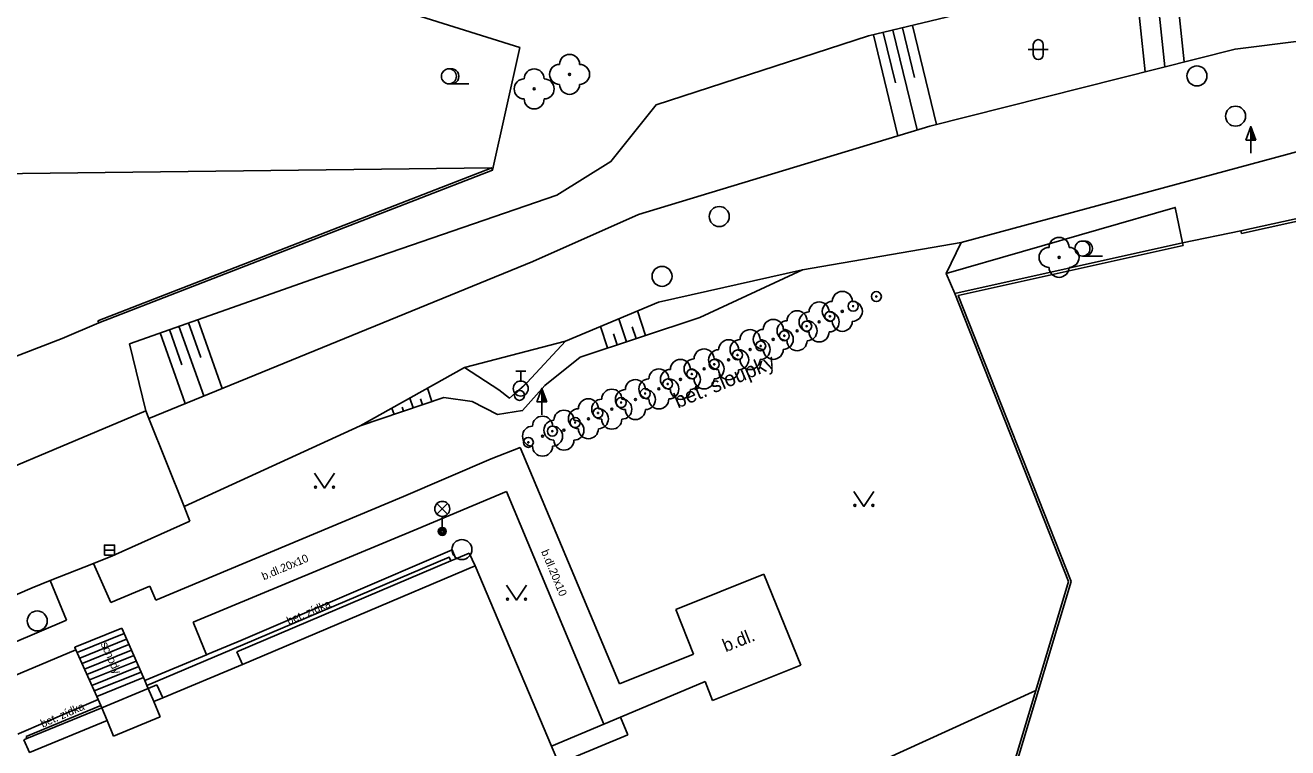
# Model space of a CAD drawing. Extents: x -598233 to -596890, y -1157848 to -1156431.
# Drawn here: x -597856.2 to -597793.1, y -1157021.3 to -1156985.2 of the extents above; entities that cross this region are included whole.
import ezdxf

# ---------------------------------------------------------------- set-up
doc = ezdxf.new("R2010")
doc.units = 0
for name, color, linetype in [('Level 10', 7, 'Continuous'), ('Level 11', 7, 'Continuous'), ('Level 14', 7, 'Continuous'), ('Level 15', 7, 'Continuous'), ('Level 21', 7, 'Continuous'), ('Level 22', 7, 'Continuous'), ('Level 23', 7, 'Continuous'), ('Level 25', 7, 'Continuous'), ('Level 27', 7, 'Continuous'), ('Level 28', 7, 'Continuous'), ('Level 33', 7, 'Continuous'), ('Level 36', 7, 'Continuous'), ('Level 40', 7, 'Continuous'), ('Level 42', 7, 'Continuous'), ('Level 5', 7, 'Continuous'), ('Level 6', 7, 'Continuous'), ('Level 7', 7, 'Continuous'), ('Level 8', 7, 'Continuous')]:
    doc.layers.add(name, color=color, linetype=linetype)

msp = doc.modelspace()

# ---------------------------------------------------------------- linework, layer by layer
at = {"layer": 'Level 10'}
for points in [[(-597850.2, -1157004.49), (-597885.05, -1157019.2)], [(-597848, -1157010.01), (-597848.29, -1157009.28), (-597850.05, -1157004.87), (-597850.2, -1157004.49)], [(-597848, -1157010.01), (-597851.87, -1157011.74), (-597852.82, -1157012.12)], [(-597859.56, -1157014.92), (-597855.88, -1157013.35), (-597854.98, -1157012.97), (-597852.82, -1157012.12)]]:
    msp.add_lwpolyline(points, dxfattribs=at)
at = {"layer": 'Level 11'}
for points in [[(-597850.05, -1157004.87), (-597830.86, -1156997.02), (-597825.58, -1156994.68), (-597811.03, -1156990.26), (-597795.77, -1156986.41), (-597785.69, -1156985.15), (-597773.3, -1156982.65), (-597766.8, -1156982.2), (-597764.99, -1156980.53), (-597762.99, -1156978.91), (-597762.08, -1156976.99)], [(-597848.29, -1157009.28), (-597839.49, -1157005.25), (-597834.28, -1157002.32), (-597829.24, -1157001.01), (-597824.58, -1156999.06), (-597817.39, -1156997.45), (-597809.46, -1156996.07), (-597784.88, -1156989.42), (-597774.19, -1156987.51), (-597763.56, -1156985.35), (-597759.73, -1156983.2), (-597752.26, -1156977.33)], [(-597851.02, -1157001.14), (-597850.2, -1157004.49)], [(-597832.95, -1157006.9), (-597831.5, -1157006.32)], [(-597831.5, -1157006.32), (-597826.53, -1157018.14)], [(-597837.33, -1157008.77), (-597832.95, -1157006.9)], [(-597849.7, -1157013.96), (-597837.33, -1157008.77)], [(-597832.18, -1157008.52), (-597836.67, -1157010.41)], [(-597827.32, -1157020.16), (-597832.18, -1157008.52)], [(-597836.67, -1157010.41), (-597847.84, -1157015.06)], [(-597834.9, -1157011.44), (-597845.45, -1157015.97)], [(-597834.71, -1157011.89), (-597834.9, -1157011.44)], [(-597852.82, -1157012.12), (-597851.95, -1157014.08)], [(-597834.97, -1157012), (-597835.05, -1157011.81), (-597845.36, -1157016.2)], [(-597823.72, -1157014.42), (-597819.32, -1157012.66)], [(-597819.32, -1157012.66), (-597817.47, -1157017.21)], [(-597854.98, -1157012.97), (-597854.17, -1157014.96)], [(-597851.95, -1157014.08), (-597850.01, -1157013.26)], [(-597850.01, -1157013.26), (-597849.7, -1157013.96)], [(-597822.83, -1157016.66), (-597823.72, -1157014.42)], [(-597854.17, -1157014.96), (-597859.54, -1157017.24)], [(-597851.41, -1157015.36), (-597853.76, -1157016.31)], [(-597850.08, -1157018.38), (-597850.15, -1157018.22), (-597850.26, -1157017.97), (-597850.32, -1157017.83), (-597851.41, -1157015.36)], [(-597847.84, -1157015.06), (-597847.17, -1157016.69)], [(-597851.29, -1157015.63), (-597853.64, -1157016.58)], [(-597851.17, -1157015.91), (-597853.51, -1157016.86)], [(-597850.26, -1157017.97), (-597847.17, -1157016.69), (-597847.1, -1157016.66), (-597845.45, -1157015.97)], [(-597853.7, -1157016.45), (-597885.51, -1157029.86)], [(-597853.76, -1157016.31), (-597853.75, -1157016.33), (-597853.7, -1157016.45), (-597852.65, -1157018.78), (-597852.59, -1157018.92), (-597852.45, -1157019.23), (-597852.4, -1157019.34)], [(-597851.05, -1157016.18), (-597853.39, -1157017.13)], [(-597850.92, -1157016.46), (-597853.27, -1157017.41)], [(-597850.15, -1157018.22), (-597845.36, -1157016.2)], [(-597826.53, -1157018.14), (-597822.83, -1157016.66)], [(-597850.8, -1157016.73), (-597853.15, -1157017.68)], [(-597850.68, -1157017.01), (-597853.02, -1157017.95)], [(-597850.56, -1157017.28), (-597852.9, -1157018.23)], [(-597817.47, -1157017.21), (-597821.88, -1157018.97)], [(-597850.44, -1157017.56), (-597852.78, -1157018.5)], [(-597850.32, -1157017.83), (-597852.65, -1157018.78)], [(-597849.81, -1157019.02), (-597850.08, -1157018.38)], [(-597822.26, -1157018.03), (-597826.49, -1157019.81), (-597827.32, -1157020.16)], [(-597821.88, -1157018.97), (-597822.26, -1157018.03)], [(-597856.6, -1157020.66), (-597856.54, -1157020.63), (-597852.59, -1157018.92)], [(-597849.81, -1157019.02), (-597849.49, -1157019.8)], [(-597852.45, -1157019.23), (-597856.19, -1157020.78)], [(-597852.4, -1157019.34), (-597852.14, -1157019.98)], [(-597826.12, -1157020.7), (-597826.49, -1157019.81)], [(-597852.14, -1157019.98), (-597851.82, -1157020.76)], [(-597827.32, -1157020.16), (-597829.94, -1157021.26)], [(-597856.15, -1157020.88), (-597856.19, -1157020.78)], [(-597828.88, -1157021.84), (-597826.12, -1157020.7)]]:
    msp.add_lwpolyline(points, dxfattribs=at)
at = {"layer": 'Level 14'}
for points in [[(-597851.02, -1157001.14), (-597841.63, -1156997.82), (-597829.66, -1156993.71), (-597826.96, -1156992.03), (-597824.71, -1156989.2), (-597814.09, -1156985.75), (-597802.82, -1156983.02), (-597790.07, -1156981.68), (-597777.21, -1156980.66)], [(-597839.49, -1157005.25), (-597835.31, -1157003.82), (-597833.89, -1157004.02), (-597832.63, -1157004.67), (-597831.38, -1157004.48), (-597830.26, -1157003.23), (-597828.5, -1157001.81), (-597822.52, -1156999.82), (-597817.39, -1156997.45)], [(-597829.24, -1157001.01), (-597831.15, -1157003.07), (-597832.03, -1157003.86), (-597832.56, -1157003.44), (-597834.28, -1157002.32)], [(-597805.73, -1157018.47), (-597826.33, -1157027.87)]]:
    msp.add_lwpolyline(points, dxfattribs=at)
at = {"layer": 'Level 15'}
for points in [[(-597798.78, -1156982.6), (-597798.31, -1156987.05)], [(-597800.77, -1156982.8), (-597800.27, -1156987.54)], [(-597799.77, -1156982.7), (-597799.29, -1156987.3)], [(-597813.85, -1156985.69), (-597812.62, -1156990.74)], [(-597813.36, -1156985.57), (-597812.75, -1156988.09)], [(-597812.88, -1156985.46), (-597811.66, -1156990.45)], [(-597812.39, -1156985.34), (-597811.79, -1156987.82)], [(-597811.9, -1156985.22), (-597810.7, -1156990.18)], [(-597825.23, -1157000.72), (-597825.63, -1156999.5)], [(-597848.55, -1157000.26), (-597847.31, -1157003.75)], [(-597848.07, -1157000.1), (-597847.46, -1157001.83)], [(-597847.6, -1156999.93), (-597846.39, -1157003.37)], [(-597827.13, -1157001.35), (-597827.48, -1157000.28)], [(-597826.18, -1157001.04), (-597826.56, -1156999.89)], [(-597849.49, -1157000.6), (-597848.24, -1157004.13)], [(-597849.02, -1157000.43), (-597848.4, -1157002.19)], [(-597826.65, -1157001.19), (-597826.84, -1157000.64)], [(-597825.7, -1157000.88), (-597825.9, -1157000.29)], [(-597835.91, -1157004.02), (-597836.13, -1157003.36)], [(-597836.85, -1157004.35), (-597837.02, -1157003.86)], [(-597836.38, -1157004.19), (-597836.48, -1157003.9)], [(-597837.8, -1157004.67), (-597837.91, -1157004.36)], [(-597837.33, -1157004.51), (-597837.39, -1157004.31)]]:
    msp.add_lwpolyline(points, dxfattribs=at)
at = {"layer": 'Level 21'}
for points in [[(-597839.76, -1156983.72), (-597831.52, -1156986.33)], [(-597809.77, -1156998.63), (-597810.21, -1156997.63), (-597798.76, -1156994.32), (-597798.4, -1156996.1)]]:
    msp.add_lwpolyline(points, dxfattribs=at)
at = {"layer": 'Level 22'}
for centre in [(-597829.03, -1156987.67), (-597830.8, -1156988.4), (-597804.57, -1156996.82), (-597815.4, -1156999.52), (-597816.56, -1157000.05), (-597818.85, -1157000.92), (-597817.66, -1157000.49), (-597820.01, -1157001.43), (-597821.08, -1157001.94), (-597822.31, -1157002.4), (-597824.57, -1157003.4), (-597823.49, -1157002.92), (-597825.74, -1157003.93), (-597826.92, -1157004.41), (-597828.09, -1157004.89), (-597830.38, -1157005.76), (-597829.31, -1157005.46)]:
    msp.add_circle(centre, 0.05, dxfattribs=at)
for centre, start, end in [((-597829.03, -1156987.17), 0, 180), ((-597830.8, -1156987.9), 0, 180), ((-597829.53, -1156987.67), 90, 270), ((-597828.53, -1156987.67), 270, 90), ((-597831.3, -1156988.4), 90, 270), ((-597830.3, -1156988.4), 270, 90), ((-597829.03, -1156988.17), 180, 0), ((-597830.8, -1156988.9), 180, 0), ((-597804.57, -1156996.32), 0, 180), ((-597805.07, -1156996.82), 90, 270), ((-597804.07, -1156996.82), 270, 90), ((-597804.57, -1156997.32), 180, 0), ((-597815.9, -1156999.52), 90, 270), ((-597815.4, -1156999.02), 0, 180), ((-597814.9, -1156999.52), 270, 90), ((-597817.66, -1156999.99), 0, 180), ((-597817.06, -1157000.05), 90, 270), ((-597816.56, -1156999.55), 0, 180), ((-597816.06, -1157000.05), 270, 90), ((-597818.85, -1157000.42), 0, 180), ((-597818.16, -1157000.49), 90, 270), ((-597817.16, -1157000.49), 270, 90), ((-597815.4, -1157000.02), 180, 0), ((-597820.01, -1157000.93), 0, 180), ((-597819.35, -1157000.92), 90, 270), ((-597818.35, -1157000.92), 270, 90), ((-597816.56, -1157000.55), 180, 0), ((-597822.31, -1157001.9), 0, 180), ((-597821.58, -1157001.94), 90, 270), ((-597821.08, -1157001.44), 0, 180), ((-597820.51, -1157001.43), 90, 270), ((-597820.58, -1157001.94), 270, 90), ((-597819.51, -1157001.43), 270, 90), ((-597818.85, -1157001.42), 180, 0), ((-597817.66, -1157000.99), 180, 0), ((-597823.49, -1157002.42), 0, 180), ((-597822.81, -1157002.4), 90, 270), ((-597821.81, -1157002.4), 270, 90), ((-597820.01, -1157001.93), 180, 0), ((-597824.57, -1157002.9), 0, 180), ((-597823.99, -1157002.92), 90, 270), ((-597822.99, -1157002.92), 270, 90), ((-597821.08, -1157002.44), 180, 0), ((-597826.92, -1157003.91), 0, 180), ((-597826.24, -1157003.93), 90, 270), ((-597825.74, -1157003.43), 0, 180), ((-597825.07, -1157003.4), 90, 270), ((-597825.24, -1157003.93), 270, 90), ((-597824.07, -1157003.4), 270, 90), ((-597823.49, -1157003.42), 180, 0), ((-597822.31, -1157002.9), 180, 0), ((-597828.09, -1157004.39), 0, 180), ((-597827.42, -1157004.41), 90, 270), ((-597826.42, -1157004.41), 270, 90), ((-597824.57, -1157003.9), 180, 0), ((-597829.31, -1157004.96), 0, 180), ((-597828.59, -1157004.89), 90, 270), ((-597827.59, -1157004.89), 270, 90), ((-597825.74, -1157004.43), 180, 0), ((-597830.88, -1157005.76), 90, 270), ((-597830.38, -1157005.26), 0, 180), ((-597829.81, -1157005.46), 90, 270), ((-597829.88, -1157005.76), 270, 90), ((-597828.81, -1157005.46), 270, 90), ((-597826.92, -1157004.91), 180, 0), ((-597829.31, -1157005.96), 180, 0), ((-597828.09, -1157005.39), 180, 0), ((-597830.38, -1157006.26), 180, 0)]:
    msp.add_arc(centre, 0.5, start, end, dxfattribs=at)
at = {"layer": 'Level 23'}
msp.add_lwpolyline([(-597810.21, -1156997.63), (-597809.46, -1156996.07)], dxfattribs=at)
at = {"layer": 'Level 25'}
for p, q in [((-597795.242, -1156990.958), (-597794.99, -1156990.284)), ((-597794.99, -1156990.958), (-597795.242, -1156990.958)), ((-597794.99, -1156991.61), (-597794.99, -1156990.96)), ((-597830.672, -1157004.048), (-597830.42, -1157003.374)), ((-597830.42, -1157004.048), (-597830.672, -1157004.048)), ((-597830.42, -1157004.7), (-597830.42, -1157004.05))]:
    msp.add_line(p, q, dxfattribs=at)
for points in [[(-597794.74, -1156990.96), (-597794.99, -1156990.96), (-597794.99, -1156990.284), (-597794.99, -1156990.284)], [(-597794.797, -1156990.92), (-597794.95, -1156990.92), (-597794.95, -1156990.507)], [(-597794.855, -1156990.88), (-597794.91, -1156990.88), (-597794.91, -1156990.731)], [(-597830.17, -1157004.05), (-597830.42, -1157004.05), (-597830.42, -1157003.374), (-597830.42, -1157003.374)], [(-597830.227, -1157004.01), (-597830.38, -1157004.01), (-597830.38, -1157003.597)], [(-597830.285, -1157003.97), (-597830.34, -1157003.97), (-597830.34, -1157003.821)]]:
    msp.add_lwpolyline(points, close=True, dxfattribs=at)
for centre, radius in [((-597814.86, -1156999.26), 0.25), ((-597813.7, -1156998.78), 0.25), ((-597813.7, -1156998.78), 0.0303), ((-597816.02, -1156999.77), 0.25), ((-597814.86, -1156999.26), 0.0303), ((-597817.18, -1157000.26), 0.25), ((-597817.18, -1157000.26), 0.0303), ((-597816.02, -1156999.77), 0.0303), ((-597818.3, -1157000.74), 0.25), ((-597818.3, -1157000.74), 0.0303), ((-597820.64, -1157001.7), 0.25), ((-597819.48, -1157001.25), 0.25), ((-597819.48, -1157001.25), 0.0303), ((-597821.8, -1157002.17), 0.25), ((-597821.8, -1157002.17), 0.0303), ((-597820.64, -1157001.7), 0.0303), ((-597822.92, -1157002.65), 0.25), ((-597822.92, -1157002.65), 0.0303), ((-597825.25, -1157003.63), 0.25), ((-597824.13, -1157003.15), 0.25), ((-597824.13, -1157003.15), 0.0303), ((-597826.45, -1157004.08), 0.25), ((-597826.45, -1157004.08), 0.0303), ((-597825.25, -1157003.63), 0.0303), ((-597827.61, -1157004.6), 0.25), ((-597827.61, -1157004.6), 0.0303), ((-597829.89, -1157005.51), 0.25), ((-597828.75, -1157005.08), 0.25), ((-597828.75, -1157005.08), 0.0303), ((-597831.09, -1157006.07), 0.25), ((-597829.89, -1157005.51), 0.0303), ((-597831.09, -1157006.07), 0.0303)]:
    msp.add_circle(centre, radius, dxfattribs=at)
at = {"layer": 'Level 27'}
msp.add_line((-597852.27, -1157011.46), (-597851.77, -1157011.46), dxfattribs=at)
msp.add_lwpolyline([(-597852.27, -1157011.71), (-597851.77, -1157011.71), (-597851.77, -1157011.21), (-597852.27, -1157011.21)], close=True, dxfattribs=at)
for centre in [(-597797.68, -1156987.75), (-597795.75, -1156989.76), (-597821.55, -1156994.78), (-597824.41, -1156997.77), (-597834.41, -1157011.43), (-597855.63, -1157015)]:
    msp.add_circle(centre, 0.5, dxfattribs=at)
at = {"layer": 'Level 28'}
for p, q in [((-597831.7199, -1157002.505), (-597831.2199, -1157002.505)), ((-597831.4699, -1157003.005), (-597831.4699, -1157002.505)), ((-597831.7279, -1157003.652), (-597831.1979, -1157003.122))]:
    msp.add_line(p, q, dxfattribs=at)
for centre, radius in [((-597831.4699, -1157003.38), 0.375), ((-597831.53, -1157003.7199), 0.25)]:
    msp.add_circle(centre, radius, dxfattribs=at)
at = {"layer": 'Level 33'}
for p, q in [((-597835.655, -1157009.66), (-597835.125, -1157009.13)), ((-597835.655, -1157009.13), (-597835.125, -1157009.66)), ((-597835.39, -1157009.77), (-597835.39, -1157010.52))]:
    msp.add_line(p, q, dxfattribs=at)
for centre, radius in [((-597835.39, -1157009.395), 0.375), ((-597835.39, -1157010.52), 0.2), ((-597835.39, -1157010.52), 0.1445), ((-597835.39, -1157010.52), 0.0876)]:
    msp.add_circle(centre, radius, dxfattribs=at)
at = {"layer": 'Level 36'}
for p, q in [((-597805.856, -1156986.186), (-597805.856, -1156986.686)), ((-597805.356, -1156986.186), (-597805.356, -1156986.686)), ((-597806.106, -1156986.436), (-597805.106, -1156986.436)), ((-597835.06, -1156988.145), (-597834.06, -1156988.145)), ((-597803.4, -1156996.755), (-597802.4, -1156996.755))]:
    msp.add_line(p, q, dxfattribs=at)
for points in [[(-597841.77, -1157007.61), (-597841.27, -1157008.36), (-597840.77, -1157007.61)], [(-597814.82, -1157008.52), (-597814.32, -1157009.27), (-597813.82, -1157008.52)], [(-597832.18, -1157013.21), (-597831.68, -1157013.96), (-597831.18, -1157013.21)]]:
    msp.add_lwpolyline(points, dxfattribs=at)
for centre, radius in [((-597835.06, -1156987.7696), 0.375), ((-597803.4, -1156996.3796), 0.375), ((-597841.7202, -1157008.3098), 0.05), ((-597840.8208, -1157008.3098), 0.05), ((-597814.7702, -1157009.2198), 0.05), ((-597813.8708, -1157009.2198), 0.05), ((-597832.1302, -1157013.9098), 0.05), ((-597831.2308, -1157013.9098), 0.05)]:
    msp.add_circle(centre, radius, dxfattribs=at)
for centre, radius, start, end in [((-597805.6057, -1156986.1863), 0.25, 0, 180), ((-597805.6057, -1156986.6863), 0.25, 180, 0), ((-597834.935, -1156987.7696), 0.375, 260.405931, 99.594069), ((-597803.275, -1156996.3796), 0.375, 260.405931, 99.594069)]:
    msp.add_arc(centre, radius, start, end, dxfattribs=at)
at = {"layer": 'Level 5'}
for points in [[(-597834.05, -1157011.61), (-597834.71, -1157011.89), (-597834.97, -1157012), (-597845.65, -1157016.54)], [(-597833.75, -1157012.25), (-597834.05, -1157011.61)], [(-597845.37, -1157017.18), (-597833.75, -1157012.25)], [(-597825.56, -1157031.58), (-597829.9, -1157021.35), (-597829.94, -1157021.26), (-597833.75, -1157012.25)], [(-597845.65, -1157016.54), (-597845.37, -1157017.18)], [(-597845.37, -1157017.18), (-597849.36, -1157018.84)], [(-597852.4, -1157019.34), (-597850.08, -1157018.38)], [(-597849.65, -1157018.2), (-597850.08, -1157018.38)], [(-597849.36, -1157018.84), (-597849.65, -1157018.2)], [(-597849.81, -1157019.02), (-597849.36, -1157018.84)], [(-597852.4, -1157019.34), (-597856.15, -1157020.88), (-597856.3, -1157020.94)], [(-597851.82, -1157020.76), (-597849.49, -1157019.8)], [(-597852.14, -1157019.98), (-597856.01, -1157021.57), (-597856.3, -1157020.94)]]:
    msp.add_lwpolyline(points, dxfattribs=at)
at = {"layer": 'Level 6'}
msp.add_lwpolyline([(-597851.82, -1157020.76), (-597849.49, -1157019.8)], dxfattribs=at)
at = {"layer": 'Level 7'}
for points in [[(-597936.86, -1156993.88), (-597872.94, -1156992.83), (-597832.92, -1156992.35)], [(-597852.6, -1156999.99), (-597832.92, -1156992.35)], [(-597832.92, -1156992.35), (-597832.88, -1156992.46), (-597852.56, -1157000.1)], [(-597795.45, -1156995.62), (-597795.48, -1156995.5), (-597786.96, -1156993.63)], [(-597786.93, -1156993.75), (-597795.45, -1156995.62)], [(-597804.1, -1157013.03), (-597809.77, -1156998.63), (-597798.4, -1156996.1)], [(-597803.97, -1157013.02), (-597809.61, -1156998.72), (-597798.37, -1156996.22)], [(-597798.4, -1156996.1), (-597798.37, -1156996.22)], [(-597880.74, -1157011.27), (-597864.98, -1157004.96), (-597854.39, -1157000.87), (-597852.56, -1157000.1)], [(-597852.6, -1156999.99), (-597852.56, -1157000.1)], [(-597812.92, -1157053.29), (-597814.51, -1157047.96), (-597811.26, -1157037), (-597809.39, -1157031.1), (-597803.97, -1157013.02)], [(-597804.1, -1157013.03), (-597805.73, -1157018.47)], [(-597813.02, -1157053.31), (-597813.05, -1157053.2), (-597814.64, -1157047.96), (-597811.37, -1157036.96), (-597809.51, -1157031.07), (-597805.73, -1157018.47)]]:
    msp.add_lwpolyline(points, dxfattribs=at)
at = {"layer": 'Level 8'}
for points in [[(-597831.52, -1156986.33), (-597832.88, -1156992.46)], [(-597795.48, -1156995.5), (-597798.4, -1156996.1)]]:
    msp.add_lwpolyline(points, dxfattribs=at)

# ---------------------------------------------------------------- texts
at = {"layer": 'Level 40'}
for s, height, rotation, p in [('b.dl.20x10', 0.4, 292.661794, (-597830.46, -1157011.53)), ('b.dl.20x10', 0.4, 22.892917, (-597844.31, -1157012.97)), ('b.dl.', 0.65, 21.756583, (-597821.23, -1157016.57))]:
    msp.add_text(s, height=height, rotation=rotation, dxfattribs=at).set_placement(p)
at = {"layer": 'Level 42'}
for s, height, rotation, p in [('bet. sloupky', 0.75, 22.743732, (-597823.62, -1157004.38)), ('bet. zídka', 0.4, 23.237906, (-597843.06, -1157015.2)), ('schody', 0.4, 294.167842, (-597852.47, -1157016.15)), ('bet. zídka', 0.4, 23.405047, (-597855.36, -1157020.34))]:
    msp.add_text(s, height=height, rotation=rotation, dxfattribs=at).set_placement(p)

doc.saveas('drawing.dxf')
